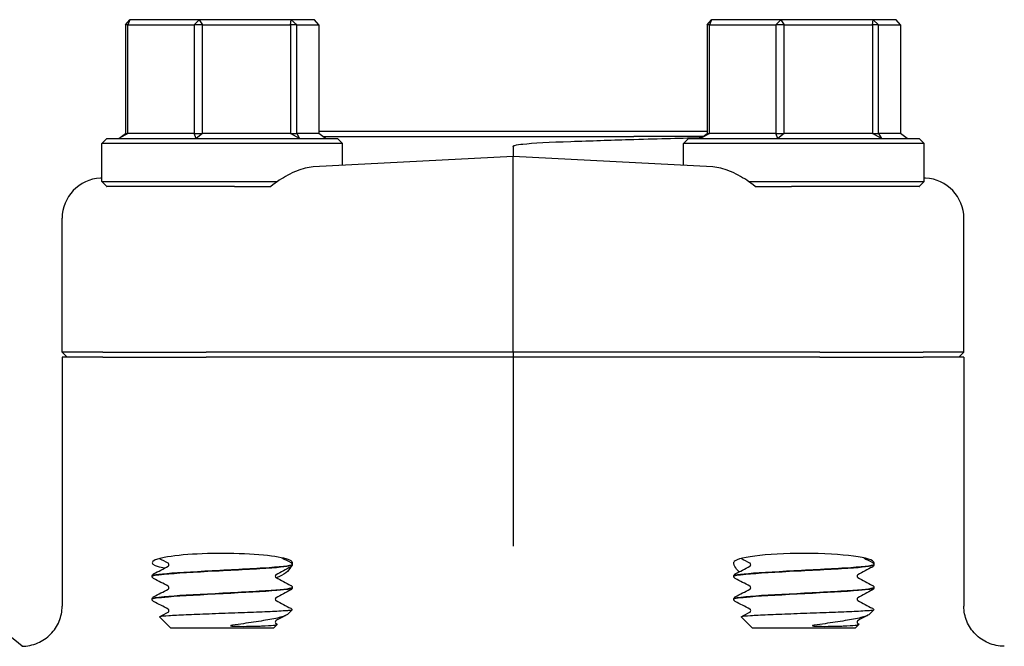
# Model space of a CAD drawing. Header units: inches. Extents: x 24 to 1128, y -69 to 748.
# Tile 520 of 656: x 779.29 to 782.36, y 300.52 to 302.47. Entities that reach past the tile are written whole.
import ezdxf

# ---------------------------------------------------------------- set-up
doc = ezdxf.new("R2010")
doc.units = ezdxf.units.IN
doc.header["$LTSCALE"] = 32
doc.header["$MEASUREMENT"] = 0
doc.layers.add('Visible (ANSI)', color=7, linetype='Continuous', lineweight=30)

msp = doc.modelspace()

# ---------------------------------------------------------------- linework, layer by layer
at = {"layer": 'Visible (ANSI)'}
for p, q in [((779.61942, 302.45679), (779.633, 302.47242)), ((779.633, 302.47242), (779.62691, 302.45679)), ((779.84868, 302.47242), (779.633, 302.47242)), ((779.83308, 302.45679), (779.84868, 302.47242)), ((779.84868, 302.47242), (779.85935, 302.45679)), ((780.13648, 302.47242), (779.84868, 302.47242)), ((780.13446, 302.45679), (780.13648, 302.47242)), ((780.13648, 302.47242), (780.15324, 302.45679)), ((780.2086, 302.47242), (780.13648, 302.47242)), ((780.22218, 302.45679), (780.2086, 302.47242)), ((781.43378, 302.45679), (781.44735, 302.47242)), ((781.44735, 302.47242), (781.44127, 302.45679)), ((781.66303, 302.47242), (781.44735, 302.47242)), ((781.64744, 302.45679), (781.66303, 302.47242)), ((781.66303, 302.47242), (781.67371, 302.45679)), ((781.95084, 302.47242), (781.66303, 302.47242)), ((781.94882, 302.45679), (781.95084, 302.47242)), ((781.95084, 302.47242), (781.96759, 302.45679)), ((782.02296, 302.47242), (781.95084, 302.47242)), ((782.03653, 302.45679), (782.02296, 302.47242)), ((779.62691, 302.45679), (779.61942, 302.45679)), ((779.61942, 302.45679), (779.61942, 302.11804)), ((779.62691, 302.11804), (779.62691, 302.45679)), ((779.62691, 302.45679), (779.83308, 302.45679)), ((779.85935, 302.45679), (779.83308, 302.45679)), ((779.83308, 302.45679), (779.83308, 302.11804)), ((779.85935, 302.11804), (779.85935, 302.45679)), ((779.85935, 302.45679), (780.13446, 302.45679)), ((780.15324, 302.45679), (780.13446, 302.45679)), ((780.13446, 302.45679), (780.13446, 302.11804)), ((780.15324, 302.11804), (780.15324, 302.45679)), ((780.15324, 302.45679), (780.22218, 302.45679)), ((780.22218, 302.45679), (780.22218, 302.11804)), ((781.44127, 302.45679), (781.43378, 302.45679)), ((781.43378, 302.45679), (781.43378, 302.11804)), ((781.44127, 302.11804), (781.44127, 302.45679)), ((781.44127, 302.45679), (781.64744, 302.45679)), ((781.67371, 302.45679), (781.64744, 302.45679)), ((781.64744, 302.45679), (781.64744, 302.11804)), ((781.67371, 302.11804), (781.67371, 302.45679)), ((781.67371, 302.45679), (781.94882, 302.45679)), ((781.96759, 302.45679), (781.94882, 302.45679)), ((781.94882, 302.45679), (781.94882, 302.11804)), ((781.96759, 302.11804), (781.96759, 302.45679)), ((781.96759, 302.45679), (782.03653, 302.45679)), ((782.03653, 302.45679), (782.03653, 302.11804)), ((781.43378, 302.12429), (780.22218, 302.12429)), ((779.56142, 302.10242), (779.5458, 302.08679)), ((779.56142, 302.10242), (780.28017, 302.10242)), ((779.59832, 302.10242), (779.61942, 302.11804)), ((779.62691, 302.11804), (779.59832, 302.10242)), ((779.61942, 302.11804), (779.62691, 302.11804)), ((779.83308, 302.11804), (779.62691, 302.11804)), ((779.83999, 302.10242), (779.83308, 302.11804)), ((779.83308, 302.11804), (779.85935, 302.11804)), ((779.85935, 302.11804), (779.83999, 302.10242)), ((780.13446, 302.11804), (779.85935, 302.11804)), ((780.16247, 302.10242), (780.13446, 302.11804)), ((780.13446, 302.11804), (780.15324, 302.11804)), ((780.15324, 302.11804), (780.16247, 302.10242)), ((780.22218, 302.11804), (780.15324, 302.11804)), ((780.24328, 302.10242), (780.22218, 302.11804)), ((780.23484, 302.10867), (781.20459, 302.10867)), ((780.28017, 302.10242), (780.2958, 302.08679)), ((781.42112, 302.10867), (781.20459, 302.10867)), ((781.37578, 302.10242), (781.36015, 302.08679)), ((781.37578, 302.10242), (782.09453, 302.10242)), ((781.41268, 302.10242), (781.43378, 302.11804)), ((781.44127, 302.11804), (781.41268, 302.10242)), ((781.43378, 302.11804), (781.44127, 302.11804)), ((781.64744, 302.11804), (781.44127, 302.11804)), ((781.65435, 302.10242), (781.64744, 302.11804)), ((781.64744, 302.11804), (781.67371, 302.11804)), ((781.67371, 302.11804), (781.65435, 302.10242)), ((781.94882, 302.11804), (781.67371, 302.11804)), ((781.97682, 302.10242), (781.94882, 302.11804)), ((781.94882, 302.11804), (781.96759, 302.11804)), ((781.96759, 302.11804), (781.97682, 302.10242)), ((782.03653, 302.11804), (781.96759, 302.11804)), ((782.05763, 302.10242), (782.03653, 302.11804)), ((782.09453, 302.10242), (782.11015, 302.08679)), ((780.2958, 302.08679), (779.5458, 302.08679)), ((779.5458, 301.96804), (779.5458, 302.08679)), ((780.2958, 302.01828), (780.2958, 302.08679)), ((780.82798, 302.07742), (780.82798, 302.04617)), ((782.11015, 302.08679), (781.36015, 302.08679)), ((781.36015, 302.01828), (781.36015, 302.08679)), ((782.11015, 301.96804), (782.11015, 302.08679)), ((780.82798, 302.04617), (780.20444, 302.01349)), ((781.45151, 302.01349), (780.82798, 302.04617)), ((780.82798, 301.92186), (780.82798, 302.04617)), ((779.5458, 301.97897), (779.54129, 301.97874)), ((782.11467, 301.97874), (782.11015, 301.97897)), ((779.5458, 301.96804), (780.09329, 301.96804)), ((779.56142, 301.95242), (779.5458, 301.96804)), ((779.95923, 301.95242), (779.56142, 301.95242)), ((779.95923, 301.95242), (780.07272, 301.95242)), ((781.56267, 301.96804), (782.11015, 301.96804)), ((781.58323, 301.95242), (781.69672, 301.95242)), ((782.09453, 301.95242), (781.69672, 301.95242)), ((782.09453, 301.95242), (782.11015, 301.96804)), ((780.82798, 301.43679), (780.82798, 301.92186)), ((779.42173, 301.43679), (779.42173, 301.85379)), ((782.23423, 301.43679), (782.23423, 301.85379)), ((779.42173, 301.43679), (779.43749, 301.42117)), ((779.54908, 301.43679), (779.42173, 301.43679)), ((779.42173, 301.42117), (779.42173, 300.6448)), ((779.54908, 301.42117), (779.42173, 301.42117)), ((779.54908, 301.43679), (779.87131, 301.43679)), ((779.54908, 301.42117), (779.87131, 301.42117)), ((780.82798, 301.43679), (779.87131, 301.43679)), ((780.82798, 301.42117), (779.87131, 301.42117)), ((781.78464, 301.43679), (780.82798, 301.43679)), ((780.82798, 301.43679), (780.82798, 301.42117)), ((780.82798, 301.42117), (780.82798, 300.95594)), ((781.78464, 301.42117), (780.82798, 301.42117)), ((781.78464, 301.43679), (782.10688, 301.43679)), ((781.78464, 301.42117), (782.10688, 301.42117)), ((782.23423, 301.43679), (782.10688, 301.43679)), ((782.23423, 301.42117), (782.10688, 301.42117)), ((782.23423, 301.43679), (782.21846, 301.42117)), ((782.23423, 301.42117), (782.23423, 300.6448)), ((780.82798, 300.95594), (780.82798, 300.83172)), ((780.13955, 300.77441), (780.13955, 300.77374)), ((781.9539, 300.77441), (781.9539, 300.77374)), ((779.70205, 300.73866), (779.70205, 300.73799)), ((781.5164, 300.73866), (781.5164, 300.73799)), ((780.13955, 300.70291), (780.13955, 300.70224)), ((781.9539, 300.70291), (781.9539, 300.70224)), ((779.70205, 300.66716), (779.70205, 300.66649)), ((781.5164, 300.66716), (781.5164, 300.66649)), ((780.12467, 300.61922), (780.13917, 300.63336)), ((781.93902, 300.61922), (781.95352, 300.63336)), ((779.75979, 300.57742), (779.72497, 300.61137)), ((780.08181, 300.57742), (780.09272, 300.58806)), ((780.08882, 300.59083), (780.09231, 300.589)), ((781.57415, 300.57742), (781.53933, 300.61137)), ((781.89616, 300.57742), (781.90708, 300.58806)), ((781.90318, 300.59083), (781.90667, 300.589)), ((779.75979, 300.57742), (780.08181, 300.57742)), ((781.57415, 300.57742), (781.89616, 300.57742))]:
    msp.add_line(p, q, dxfattribs=at)
msp.add_arc((777.90513, 298.86113), 2.16535, 50.00159, 62.68068, dxfattribs=at)
for centre, major_axis, ratio, start_param, end_param in [((779.54783, 301.85391), (-0.12593, -0.0066), 0.9912318, 4.712389, 6.2312837), ((782.10812, 301.85391), (0.12593, -0.0066), 0.9912318, 0.0519016, 1.5707963), ((779.9208, 300.78047), (0.21875, 0), 0.1316525, 0.1108904, 3.7549812), ((781.73515, 300.78047), (0.21875, 0), 0.1316525, 6.1892377, 9.3138876)]:
    msp.add_ellipse(centre, major_axis=major_axis, ratio=ratio, start_param=start_param, end_param=end_param, dxfattribs=at)
for points, knots in [([(780.82798, 302.07742), (780.82798, 302.0776), (780.82802, 302.07776), (780.82819, 302.07813), (780.82833, 302.07832), (780.82881, 302.0788), (780.82923, 302.07907), (780.83071, 302.07989), (780.83217, 302.0804), (780.83989, 302.08262), (780.85039, 302.08399), (780.88978, 302.08831), (780.94296, 302.09097), (781.00797, 302.09315)], [0, 0, 0, 0, 0.00152658, 0.00152658, 0.00347355, 0.00347355, 0.00712444, 0.00712444, 0.01690708, 0.01690708, 0.05959749, 0.05959749, 0.22400496, 0.22400496, 0.22400496, 0.22400496]), ([(781.00797, 302.09315), (781.07085, 302.09526), (781.13189, 302.09722), (781.27113, 302.10141), (781.34514, 302.1034), (781.41122, 302.10493), (781.41373, 302.10499), (781.41622, 302.10504)], [3.1568039, 3.1568039, 3.1568039, 3.1568039, 3.6500368, 3.6500368, 4.3433226, 4.3433226, 4.370872, 4.370872, 4.370872, 4.370872]), ([(780.20444, 302.01349), (780.18897, 302.01268), (780.1713, 302.00816), (780.13477, 301.99342), (780.1159, 301.98316), (780.09052, 301.96629), (780.08148, 301.95971), (780.07272, 301.95242)], [0.5162883, 0.5162883, 0.5162883, 0.5162883, 0.68070555, 0.68070555, 0.84790607, 0.84790607, 0.93136202, 0.93136202, 0.93136202, 0.93136202]), ([(781.58323, 301.95242), (781.57447, 301.95971), (781.56543, 301.96629), (781.54005, 301.98316), (781.52118, 301.99342), (781.48466, 302.00816), (781.46698, 302.01268), (781.45151, 302.01349)], [1.37086357, 1.37086357, 1.37086357, 1.37086357, 1.45431952, 1.45431952, 1.62152004, 1.62152004, 1.78593729, 1.78593729, 1.78593729, 1.78593729]), ([(779.70231, 300.73797), (779.70239, 300.74023), (779.71517, 300.74249), (779.73948, 300.74475), (779.77543, 300.74809), (779.83592, 300.75143), (779.89989, 300.75478), (779.96384, 300.75812), (780.03004, 300.76146), (780.07547, 300.7648), (780.11597, 300.76778), (780.13927, 300.77076), (780.1395, 300.77374)], [14.1348503, 14.1348503, 14.1348503, 14.1348503, 14.7308693, 14.7308693, 14.7308693, 15.6122213, 15.6122213, 15.6122213, 16.4933178, 16.4933178, 16.4933178, 17.2787596, 17.2787596, 17.2787596, 17.2787596]), ([(780.13952, 300.77444), (780.13955, 300.77418), (780.1394, 300.77392), (780.13907, 300.77366), (780.13485, 300.77032), (780.10087, 300.76699), (780.0489, 300.76365), (779.99704, 300.76033), (779.92827, 300.757), (779.86631, 300.75367), (779.80447, 300.75035), (779.75059, 300.74703), (779.7232, 300.74371), (779.70933, 300.74202), (779.70238, 300.74034), (779.70238, 300.73866)], [-23.5642615, -23.5642615, -23.5642615, -23.5642615, -23.4959687, -23.4959687, -23.4959687, -22.6167864, -22.6167864, -22.6167864, -21.7394211, -21.7394211, -21.7394211, -20.8637276, -20.8637276, -20.8637276, -20.4203522, -20.4203522, -20.4203522, -20.4203522]), ([(779.755, 300.77408), (779.755, 300.77546), (779.75444, 300.77675), (779.7535, 300.77804), (779.75315, 300.77831), (779.75284, 300.77854), (779.75278, 300.77857), (779.75278, 300.77857)], [0, 0, 0, 0, 0.022828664, 0.022828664, 0.041633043, 0.041633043, 0.054614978, 0.054614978, 0.054614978, 0.054614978]), ([(779.75278, 300.76958), (779.75278, 300.76958), (779.75302, 300.76967), (779.75378, 300.77047), (779.75414, 300.77092), (779.75477, 300.77225), (779.755, 300.77316), (779.755, 300.77408)], [0.002645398, 0.002645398, 0.002645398, 0.002645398, 0.027589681, 0.027589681, 0.042171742, 0.042171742, 0.057287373, 0.057287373, 0.057287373, 0.057287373]), ([(780.13484, 300.78122), (780.13562, 300.78081), (780.13647, 300.78031), (780.13787, 300.77886), (780.13837, 300.77822), (780.13919, 300.77657), (780.1395, 300.77552), (780.13955, 300.77444)], [0, 0, 0, 0, 0.028459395, 0.028459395, 0.043235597, 0.043235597, 0.058545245, 0.058545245, 0.058545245, 0.058545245]), ([(780.13955, 300.77372), (780.13948, 300.77226), (780.13894, 300.77089), (780.13769, 300.76901), (780.13703, 300.7684), (780.13587, 300.76751), (780.13535, 300.7672), (780.13484, 300.76694)], [0, 0, 0, 0, 0.020588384, 0.020588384, 0.04017257, 0.04017257, 0.058516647, 0.058516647, 0.058516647, 0.058516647]), ([(780.1382, 300.78365), (780.13938, 300.78227), (780.13977, 300.7802), (780.13938, 300.77722), (780.1393, 300.77679), (780.1392, 300.77634)], [0, 0, 0, 0, 0.081333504, 0.081333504, 0.094797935, 0.094797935, 0.094797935, 0.094797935]), ([(781.53344, 300.75192), (781.52738, 300.75735), (781.52288, 300.76308), (781.51622, 300.77501), (781.51533, 300.78079), (781.51775, 300.78365)], [0.71251652, 0.71251652, 0.71251652, 0.71251652, 0.82602783, 0.82602783, 0.97703961, 0.97703961, 0.97703961, 0.97703961]), ([(781.51666, 300.73797), (781.51675, 300.74023), (781.52953, 300.74249), (781.55384, 300.74475), (781.58979, 300.74809), (781.65027, 300.75143), (781.71424, 300.75478), (781.7782, 300.75812), (781.8444, 300.76146), (781.88983, 300.7648), (781.93033, 300.76778), (781.95362, 300.77076), (781.95386, 300.77374)], [14.1348503, 14.1348503, 14.1348503, 14.1348503, 14.7308693, 14.7308693, 14.7308693, 15.6122213, 15.6122213, 15.6122213, 16.4933178, 16.4933178, 16.4933178, 17.2787596, 17.2787596, 17.2787596, 17.2787596]), ([(781.95388, 300.77444), (781.95391, 300.77418), (781.95376, 300.77392), (781.95343, 300.77366), (781.9492, 300.77032), (781.91522, 300.76699), (781.86326, 300.76365), (781.8114, 300.76033), (781.74263, 300.757), (781.68067, 300.75367), (781.61883, 300.75035), (781.56495, 300.74703), (781.53756, 300.74371), (781.52369, 300.74202), (781.51674, 300.74034), (781.51673, 300.73866)], [-23.5642615, -23.5642615, -23.5642615, -23.5642615, -23.4959687, -23.4959687, -23.4959687, -22.6167864, -22.6167864, -22.6167864, -21.7394211, -21.7394211, -21.7394211, -20.8637276, -20.8637276, -20.8637276, -20.4203522, -20.4203522, -20.4203522, -20.4203522]), ([(781.56936, 300.77408), (781.56936, 300.77546), (781.56879, 300.77675), (781.56786, 300.77804), (781.56751, 300.77831), (781.56719, 300.77854), (781.56713, 300.77857), (781.56713, 300.77857)], [0, 0, 0, 0, 0.022828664, 0.022828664, 0.041633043, 0.041633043, 0.054614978, 0.054614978, 0.054614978, 0.054614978]), ([(781.56713, 300.76958), (781.56713, 300.76958), (781.56737, 300.76967), (781.56813, 300.77047), (781.56849, 300.77092), (781.56912, 300.77225), (781.56936, 300.77316), (781.56936, 300.77408)], [0.002645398, 0.002645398, 0.002645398, 0.002645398, 0.027589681, 0.027589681, 0.042171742, 0.042171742, 0.057287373, 0.057287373, 0.057287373, 0.057287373]), ([(781.9492, 300.78122), (781.94998, 300.78081), (781.95082, 300.78031), (781.95222, 300.77886), (781.95272, 300.77822), (781.95355, 300.77657), (781.95386, 300.77552), (781.9539, 300.77444)], [0, 0, 0, 0, 0.028459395, 0.028459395, 0.043235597, 0.043235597, 0.058545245, 0.058545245, 0.058545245, 0.058545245]), ([(781.9539, 300.77372), (781.95384, 300.77226), (781.9533, 300.77089), (781.95205, 300.76901), (781.95138, 300.7684), (781.95022, 300.76751), (781.9497, 300.7672), (781.9492, 300.76694)], [0, 0, 0, 0, 0.020588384, 0.020588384, 0.04017257, 0.04017257, 0.058516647, 0.058516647, 0.058516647, 0.058516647]), ([(779.70205, 300.73869), (779.70211, 300.74014), (779.70266, 300.74151), (779.7039, 300.74339), (779.70457, 300.744), (779.70573, 300.74489), (779.70625, 300.7452), (779.70676, 300.74547)], [0, 0, 0, 0, 0.020588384, 0.020588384, 0.04017257, 0.04017257, 0.058516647, 0.058516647, 0.058516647, 0.058516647]), ([(780.08882, 300.74282), (780.08882, 300.74282), (780.08858, 300.74273), (780.08782, 300.74193), (780.08746, 300.74148), (780.08683, 300.74015), (780.08659, 300.73924), (780.08659, 300.73833)], [0.002645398, 0.002645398, 0.002645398, 0.002645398, 0.027589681, 0.027589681, 0.042171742, 0.042171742, 0.057287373, 0.057287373, 0.057287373, 0.057287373]), ([(780.13538, 300.76723), (780.1319, 300.76131), (780.1263, 300.75477), (780.1112, 300.74275), (780.10127, 300.73719), (780.0891, 300.73368)], [0.17588334, 0.17588334, 0.17588334, 0.17588334, 0.32081632, 0.32081632, 0.47288143, 0.47288143, 0.47288143, 0.47288143]), ([(781.5164, 300.73869), (781.51647, 300.74014), (781.51701, 300.74151), (781.51826, 300.74339), (781.51893, 300.744), (781.52009, 300.74489), (781.52061, 300.7452), (781.52111, 300.74547)], [0, 0, 0, 0, 0.020588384, 0.020588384, 0.04017257, 0.04017257, 0.058516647, 0.058516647, 0.058516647, 0.058516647]), ([(781.90318, 300.74282), (781.90318, 300.74282), (781.90294, 300.74273), (781.90218, 300.74193), (781.90181, 300.74148), (781.90119, 300.74015), (781.90095, 300.73924), (781.90095, 300.73833)], [0.002645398, 0.002645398, 0.002645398, 0.002645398, 0.027589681, 0.027589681, 0.042171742, 0.042171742, 0.057287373, 0.057287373, 0.057287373, 0.057287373]), ([(779.70676, 300.73119), (779.70597, 300.73159), (779.70513, 300.73209), (779.70373, 300.73354), (779.70323, 300.73418), (779.7024, 300.73583), (779.7021, 300.73688), (779.70205, 300.73797)], [0, 0, 0, 0, 0.028459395, 0.028459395, 0.043235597, 0.043235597, 0.058545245, 0.058545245, 0.058545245, 0.058545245]), ([(780.08659, 300.73833), (780.08659, 300.73694), (780.08716, 300.73565), (780.08809, 300.73436), (780.08845, 300.73409), (780.08876, 300.73386), (780.08882, 300.73383), (780.08882, 300.73383)], [0, 0, 0, 0, 0.022828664, 0.022828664, 0.041633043, 0.041633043, 0.054614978, 0.054614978, 0.054614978, 0.054614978]), ([(781.52111, 300.73119), (781.52033, 300.73159), (781.51949, 300.73209), (781.51809, 300.73354), (781.51759, 300.73418), (781.51676, 300.73583), (781.51645, 300.73688), (781.5164, 300.73797)], [0, 0, 0, 0, 0.028459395, 0.028459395, 0.043235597, 0.043235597, 0.058545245, 0.058545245, 0.058545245, 0.058545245]), ([(781.90095, 300.73833), (781.90095, 300.73694), (781.90152, 300.73565), (781.90245, 300.73436), (781.9028, 300.73409), (781.90312, 300.73386), (781.90318, 300.73383), (781.90318, 300.73383)], [0, 0, 0, 0, 0.022828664, 0.022828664, 0.041633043, 0.041633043, 0.054614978, 0.054614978, 0.054614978, 0.054614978]), ([(779.70219, 300.66647), (779.70235, 300.66913), (779.7205, 300.67179), (779.7535, 300.67446), (779.79499, 300.67781), (779.85913, 300.68116), (779.92353, 300.68451), (779.9879, 300.68786), (780.05128, 300.69121), (780.09153, 300.69456), (780.12231, 300.69712), (780.13912, 300.69968), (780.13938, 300.70224)], [7.851665, 7.851665, 7.851665, 7.851665, 8.5540503, 8.5540503, 8.5540503, 9.4372578, 9.4372578, 9.4372578, 10.320193, 10.320193, 10.320193, 10.9955743, 10.9955743, 10.9955743, 10.9955743]), ([(780.13951, 300.70294), (780.13943, 300.69991), (780.11542, 300.69688), (780.07382, 300.69385), (780.02818, 300.69053), (779.96227, 300.68721), (779.89874, 300.68389), (779.83542, 300.68058), (779.77566, 300.67726), (779.73988, 300.67395), (779.71541, 300.67169), (779.7025, 300.66942), (779.70231, 300.66716)], [-17.2810762, -17.2810762, -17.2810762, -17.2810762, -16.4826805, -16.4826805, -16.4826805, -15.6069384, -15.6069384, -15.6069384, -14.7341258, -14.7341258, -14.7341258, -14.1371669, -14.1371669, -14.1371669, -14.1371669]), ([(779.755, 300.70258), (779.755, 300.70396), (779.75444, 300.70525), (779.7535, 300.70654), (779.75315, 300.70681), (779.75284, 300.70704), (779.75278, 300.70707), (779.75278, 300.70707)], [0, 0, 0, 0, 0.022828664, 0.022828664, 0.041633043, 0.041633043, 0.054614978, 0.054614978, 0.054614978, 0.054614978]), ([(779.75278, 300.69808), (779.75278, 300.69808), (779.75302, 300.69817), (779.75378, 300.69897), (779.75414, 300.69942), (779.75477, 300.70075), (779.755, 300.70166), (779.755, 300.70258)], [0.002645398, 0.002645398, 0.002645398, 0.002645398, 0.027589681, 0.027589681, 0.042171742, 0.042171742, 0.057287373, 0.057287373, 0.057287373, 0.057287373]), ([(780.13484, 300.70972), (780.13562, 300.70931), (780.13647, 300.70881), (780.13787, 300.70736), (780.13837, 300.70672), (780.13919, 300.70507), (780.1395, 300.70402), (780.13955, 300.70294)], [0, 0, 0, 0, 0.028459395, 0.028459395, 0.043235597, 0.043235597, 0.058545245, 0.058545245, 0.058545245, 0.058545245]), ([(780.13955, 300.70222), (780.13948, 300.70076), (780.13894, 300.69939), (780.13769, 300.69751), (780.13703, 300.6969), (780.13587, 300.69601), (780.13535, 300.6957), (780.13484, 300.69544)], [0, 0, 0, 0, 0.020588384, 0.020588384, 0.04017257, 0.04017257, 0.058516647, 0.058516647, 0.058516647, 0.058516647]), ([(781.51655, 300.66647), (781.5167, 300.66913), (781.53486, 300.67179), (781.56785, 300.67446), (781.60935, 300.67781), (781.67349, 300.68116), (781.73788, 300.68451), (781.80226, 300.68786), (781.86563, 300.69121), (781.90588, 300.69456), (781.93667, 300.69712), (781.95347, 300.69968), (781.95373, 300.70224)], [7.851665, 7.851665, 7.851665, 7.851665, 8.5540503, 8.5540503, 8.5540503, 9.4372578, 9.4372578, 9.4372578, 10.320193, 10.320193, 10.320193, 10.9955743, 10.9955743, 10.9955743, 10.9955743]), ([(781.95387, 300.70294), (781.95379, 300.69991), (781.92978, 300.69688), (781.88817, 300.69385), (781.84254, 300.69053), (781.77662, 300.68721), (781.71309, 300.68389), (781.64977, 300.68058), (781.59001, 300.67726), (781.55424, 300.67395), (781.52977, 300.67169), (781.51685, 300.66942), (781.51667, 300.66716)], [-17.2810762, -17.2810762, -17.2810762, -17.2810762, -16.4826805, -16.4826805, -16.4826805, -15.6069384, -15.6069384, -15.6069384, -14.7341258, -14.7341258, -14.7341258, -14.1371669, -14.1371669, -14.1371669, -14.1371669]), ([(781.56936, 300.70258), (781.56936, 300.70396), (781.56879, 300.70525), (781.56786, 300.70654), (781.56751, 300.70681), (781.56719, 300.70704), (781.56713, 300.70707), (781.56713, 300.70707)], [0, 0, 0, 0, 0.022828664, 0.022828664, 0.041633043, 0.041633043, 0.054614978, 0.054614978, 0.054614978, 0.054614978]), ([(781.56713, 300.69808), (781.56713, 300.69808), (781.56737, 300.69817), (781.56813, 300.69897), (781.56849, 300.69942), (781.56912, 300.70075), (781.56936, 300.70166), (781.56936, 300.70258)], [0.002645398, 0.002645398, 0.002645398, 0.002645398, 0.027589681, 0.027589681, 0.042171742, 0.042171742, 0.057287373, 0.057287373, 0.057287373, 0.057287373]), ([(781.9492, 300.70972), (781.94998, 300.70931), (781.95082, 300.70881), (781.95222, 300.70736), (781.95272, 300.70672), (781.95355, 300.70507), (781.95386, 300.70402), (781.9539, 300.70294)], [0, 0, 0, 0, 0.028459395, 0.028459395, 0.043235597, 0.043235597, 0.058545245, 0.058545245, 0.058545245, 0.058545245]), ([(781.9539, 300.70222), (781.95384, 300.70076), (781.9533, 300.69939), (781.95205, 300.69751), (781.95138, 300.6969), (781.95022, 300.69601), (781.9497, 300.6957), (781.9492, 300.69544)], [0, 0, 0, 0, 0.020588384, 0.020588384, 0.04017257, 0.04017257, 0.058516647, 0.058516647, 0.058516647, 0.058516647]), ([(779.70205, 300.66719), (779.70211, 300.66864), (779.70266, 300.67001), (779.7039, 300.67189), (779.70457, 300.6725), (779.70573, 300.67339), (779.70625, 300.6737), (779.70676, 300.67397)], [0, 0, 0, 0, 0.020588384, 0.020588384, 0.04017257, 0.04017257, 0.058516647, 0.058516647, 0.058516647, 0.058516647]), ([(779.70676, 300.65969), (779.70597, 300.66009), (779.70513, 300.66059), (779.70373, 300.66204), (779.70323, 300.66268), (779.7024, 300.66433), (779.7021, 300.66538), (779.70205, 300.66647)], [0, 0, 0, 0, 0.028459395, 0.028459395, 0.043235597, 0.043235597, 0.058545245, 0.058545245, 0.058545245, 0.058545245]), ([(780.08882, 300.67132), (780.08882, 300.67132), (780.08858, 300.67123), (780.08782, 300.67043), (780.08746, 300.66998), (780.08683, 300.66865), (780.08659, 300.66774), (780.08659, 300.66683)], [0.002645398, 0.002645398, 0.002645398, 0.002645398, 0.027589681, 0.027589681, 0.042171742, 0.042171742, 0.057287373, 0.057287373, 0.057287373, 0.057287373]), ([(780.08659, 300.66683), (780.08659, 300.66544), (780.08716, 300.66415), (780.08809, 300.66286), (780.08845, 300.66259), (780.08876, 300.66236), (780.08882, 300.66233), (780.08882, 300.66233)], [0, 0, 0, 0, 0.022828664, 0.022828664, 0.041633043, 0.041633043, 0.054614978, 0.054614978, 0.054614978, 0.054614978]), ([(781.5164, 300.66719), (781.51647, 300.66864), (781.51701, 300.67001), (781.51826, 300.67189), (781.51893, 300.6725), (781.52009, 300.67339), (781.52061, 300.6737), (781.52111, 300.67397)], [0, 0, 0, 0, 0.020588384, 0.020588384, 0.04017257, 0.04017257, 0.058516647, 0.058516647, 0.058516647, 0.058516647]), ([(781.52111, 300.65969), (781.52033, 300.66009), (781.51949, 300.66059), (781.51809, 300.66204), (781.51759, 300.66268), (781.51676, 300.66433), (781.51645, 300.66538), (781.5164, 300.66647)], [0, 0, 0, 0, 0.028459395, 0.028459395, 0.043235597, 0.043235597, 0.058545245, 0.058545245, 0.058545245, 0.058545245]), ([(781.90318, 300.67132), (781.90318, 300.67132), (781.90294, 300.67123), (781.90218, 300.67043), (781.90181, 300.66998), (781.90119, 300.66865), (781.90095, 300.66774), (781.90095, 300.66683)], [0.002645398, 0.002645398, 0.002645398, 0.002645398, 0.027589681, 0.027589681, 0.042171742, 0.042171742, 0.057287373, 0.057287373, 0.057287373, 0.057287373]), ([(781.90095, 300.66683), (781.90095, 300.66544), (781.90152, 300.66415), (781.90245, 300.66286), (781.9028, 300.66259), (781.90312, 300.66236), (781.90318, 300.66233), (781.90318, 300.66233)], [0, 0, 0, 0, 0.022828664, 0.022828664, 0.041633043, 0.041633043, 0.054614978, 0.054614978, 0.054614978, 0.054614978]), ([(779.29562, 300.51992), (779.29573, 300.51992), (779.29584, 300.51992), (779.30449, 300.51994), (779.31302, 300.52082), (779.32975, 300.52428), (779.33791, 300.52684), (779.36079, 300.53664), (779.37444, 300.54594), (779.39728, 300.56913), (779.4063, 300.58276), (779.41857, 300.61267), (779.42173, 300.62865), (779.42173, 300.6448)], [-0.00080906, -0.00080906, -0.00080906, -0.00080906, 0, 0, 0.06513682, 0.06513682, 0.13017613, 0.13017613, 0.25481643, 0.25481643, 0.37825086, 0.37825086, 0.50129539, 0.50129539, 0.50129539, 0.50129539]), ([(779.72497, 300.61137), (779.72445, 300.61188), (779.72531, 300.61238), (779.73182, 300.61386), (779.74109, 300.61482), (779.76862, 300.61675), (779.78675, 300.61771), (779.82968, 300.61964), (779.85415, 300.62059), (779.90639, 300.62252), (779.93367, 300.62348), (779.98752, 300.62541), (780.01353, 300.62637), (780.06082, 300.6283), (780.08156, 300.62925), (780.09812, 300.63021)], [-1.3327966, -1.3327966, -1.3327966, -1.3327966, -1.2298846, -1.2298846, -1.0320942, -1.0320942, -0.8314266, -0.8314266, -0.6278827, -0.6278827, -0.4214631, -0.4214631, -0.2121686, -0.2121686, 0, 0, 0, 0]), ([(779.755, 300.63108), (779.755, 300.63246), (779.75444, 300.63375), (779.7535, 300.63504), (779.75315, 300.63531), (779.75284, 300.63554), (779.75278, 300.63557), (779.75278, 300.63557)], [0, 0, 0, 0, 0.022828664, 0.022828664, 0.041633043, 0.041633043, 0.054614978, 0.054614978, 0.054614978, 0.054614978]), ([(779.75278, 300.62658), (779.75278, 300.62658), (779.75302, 300.62667), (779.75378, 300.62747), (779.75414, 300.62792), (779.75477, 300.62925), (779.755, 300.63016), (779.755, 300.63108)], [0.002645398, 0.002645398, 0.002645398, 0.002645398, 0.027589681, 0.027589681, 0.042171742, 0.042171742, 0.057287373, 0.057287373, 0.057287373, 0.057287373]), ([(780.12467, 300.61922), (780.12285, 300.61745), (780.11941, 300.61566), (780.1058, 300.61076), (780.09279, 300.60764), (780.05974, 300.60135), (780.04038, 300.59824), (779.99824, 300.59195), (779.97606, 300.58884), (779.95344, 300.58561)], [-0.66481107, -0.66481107, -0.66481107, -0.66481107, -0.55061182, -0.55061182, -0.35778862, -0.35778862, -0.17425332, -0.17425332, 0, 0, 0, 0]), ([(780.09812, 300.63021), (780.10717, 300.63074), (780.11485, 300.6312), (780.12735, 300.63203), (780.13207, 300.6324), (780.13788, 300.63299), (780.13925, 300.63324), (780.13919, 300.63342)], [-0.44431555, -0.44431555, -0.44431555, -0.44431555, -0.32882749, -0.32882749, -0.21096916, -0.21096916, -0.10373636, -0.10373636, -0.10373636, -0.10373636]), ([(780.13484, 300.63822), (780.1355, 300.63787), (780.1362, 300.63745), (780.13775, 300.63606), (780.13867, 300.63497), (780.13919, 300.63341)], [0, 0, 0, 0, 0.024061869, 0.024061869, 0.048830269, 0.048830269, 0.048830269, 0.048830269]), ([(781.53933, 300.61137), (781.53881, 300.61188), (781.53967, 300.61238), (781.54618, 300.61386), (781.55545, 300.61482), (781.58298, 300.61675), (781.6011, 300.61771), (781.64403, 300.61964), (781.66851, 300.62059), (781.72074, 300.62252), (781.74803, 300.62348), (781.80187, 300.62541), (781.82789, 300.62637), (781.87518, 300.6283), (781.89592, 300.62925), (781.91248, 300.63021)], [-1.3327966, -1.3327966, -1.3327966, -1.3327966, -1.2298846, -1.2298846, -1.0320942, -1.0320942, -0.8314266, -0.8314266, -0.6278827, -0.6278827, -0.4214631, -0.4214631, -0.2121686, -0.2121686, 0, 0, 0, 0]), ([(781.56936, 300.63108), (781.56936, 300.63246), (781.56879, 300.63375), (781.56786, 300.63504), (781.56751, 300.63531), (781.56719, 300.63554), (781.56713, 300.63557), (781.56713, 300.63557)], [0, 0, 0, 0, 0.022828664, 0.022828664, 0.041633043, 0.041633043, 0.054614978, 0.054614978, 0.054614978, 0.054614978]), ([(781.56713, 300.62658), (781.56713, 300.62658), (781.56737, 300.62667), (781.56813, 300.62747), (781.56849, 300.62792), (781.56912, 300.62925), (781.56936, 300.63016), (781.56936, 300.63108)], [0.002645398, 0.002645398, 0.002645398, 0.002645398, 0.027589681, 0.027589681, 0.042171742, 0.042171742, 0.057287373, 0.057287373, 0.057287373, 0.057287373]), ([(781.93902, 300.61922), (781.93721, 300.61745), (781.93377, 300.61566), (781.92016, 300.61076), (781.90714, 300.60764), (781.8741, 300.60135), (781.85474, 300.59824), (781.81259, 300.59195), (781.79041, 300.58884), (781.7678, 300.58561)], [-0.66481107, -0.66481107, -0.66481107, -0.66481107, -0.55061182, -0.55061182, -0.35778862, -0.35778862, -0.17425332, -0.17425332, 0, 0, 0, 0]), ([(781.91248, 300.63021), (781.92153, 300.63074), (781.92921, 300.6312), (781.94171, 300.63203), (781.94643, 300.6324), (781.95224, 300.63299), (781.9536, 300.63324), (781.95354, 300.63342)], [-0.44431555, -0.44431555, -0.44431555, -0.44431555, -0.32882749, -0.32882749, -0.21096916, -0.21096916, -0.10373636, -0.10373636, -0.10373636, -0.10373636]), ([(781.9492, 300.63822), (781.94986, 300.63787), (781.95056, 300.63745), (781.95211, 300.63606), (781.95303, 300.63497), (781.95354, 300.63341)], [0, 0, 0, 0, 0.024061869, 0.024061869, 0.048830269, 0.048830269, 0.048830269, 0.048830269]), ([(782.36033, 300.51992), (782.36022, 300.51992), (782.36012, 300.51992), (782.35146, 300.51994), (782.34294, 300.52082), (782.32621, 300.52428), (782.31804, 300.52684), (782.29516, 300.53664), (782.28151, 300.54594), (782.25867, 300.56913), (782.24966, 300.58276), (782.23738, 300.61267), (782.23423, 300.62865), (782.23423, 300.6448)], [-0.00080906, -0.00080906, -0.00080906, -0.00080906, 0, 0, 0.06513682, 0.06513682, 0.13017613, 0.13017613, 0.25481643, 0.25481643, 0.37825086, 0.37825086, 0.50129539, 0.50129539, 0.50129539, 0.50129539]), ([(780.08103, 300.58561), (780.08692, 300.58631), (780.09066, 300.58701), (780.09308, 300.58814), (780.09313, 300.58857), (780.09231, 300.589)], [-2.9565185, -2.9565185, -2.9565185, -2.9565185, -2.83328963, -2.83328963, -2.75640248, -2.75640248, -2.75640248, -2.75640248]), ([(780.08882, 300.59982), (780.08882, 300.59982), (780.08858, 300.59973), (780.08782, 300.59893), (780.08746, 300.59848), (780.08683, 300.59715), (780.08659, 300.59624), (780.08659, 300.59533)], [0.002645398, 0.002645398, 0.002645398, 0.002645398, 0.027589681, 0.027589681, 0.042171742, 0.042171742, 0.057287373, 0.057287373, 0.057287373, 0.057287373]), ([(780.08659, 300.59533), (780.08659, 300.59394), (780.08716, 300.59265), (780.08809, 300.59136), (780.08845, 300.59109), (780.08876, 300.59086), (780.08882, 300.59083), (780.08882, 300.59083)], [0, 0, 0, 0, 0.022828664, 0.022828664, 0.041633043, 0.041633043, 0.054614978, 0.054614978, 0.054614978, 0.054614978]), ([(781.89538, 300.58561), (781.90128, 300.58631), (781.90502, 300.58701), (781.90744, 300.58814), (781.90749, 300.58857), (781.90667, 300.589)], [-2.9565185, -2.9565185, -2.9565185, -2.9565185, -2.83328963, -2.83328963, -2.75640248, -2.75640248, -2.75640248, -2.75640248]), ([(781.90318, 300.59982), (781.90318, 300.59982), (781.90294, 300.59973), (781.90218, 300.59893), (781.90181, 300.59848), (781.90119, 300.59715), (781.90095, 300.59624), (781.90095, 300.59533)], [0.002645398, 0.002645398, 0.002645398, 0.002645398, 0.027589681, 0.027589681, 0.042171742, 0.042171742, 0.057287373, 0.057287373, 0.057287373, 0.057287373]), ([(781.90095, 300.59533), (781.90095, 300.59394), (781.90152, 300.59265), (781.90245, 300.59136), (781.9028, 300.59109), (781.90312, 300.59086), (781.90318, 300.59083), (781.90318, 300.59083)], [0, 0, 0, 0, 0.022828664, 0.022828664, 0.041633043, 0.041633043, 0.054614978, 0.054614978, 0.054614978, 0.054614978]), ([(779.95344, 300.58561), (779.95117, 300.58529), (779.94939, 300.58496), (779.94811, 300.58456), (779.94786, 300.58447), (779.94759, 300.58433), (779.94751, 300.58428), (779.94741, 300.58419), (779.94738, 300.58416), (779.94735, 300.5841), (779.94734, 300.58407), (779.94734, 300.584), (779.94735, 300.58397), (779.9474, 300.58389), (779.94745, 300.58385), (779.94764, 300.58372), (779.94788, 300.58363), (779.9489, 300.58335), (779.95005, 300.58318), (779.95791, 300.58238), (779.97085, 300.58209), (779.9865, 300.58209)], [-0.25215193, -0.25215193, -0.25215193, -0.25215193, -0.19967794, -0.19967794, -0.18722758, -0.18722758, -0.18219412, -0.18219412, -0.17935031, -0.17935031, -0.17701108, -0.17701108, -0.17437616, -0.17437616, -0.17027277, -0.17027277, -0.15860757, -0.15860757, -0.12989843, -0.12989843, 0, 0, 0, 0]), ([(779.9865, 300.58209), (780.01473, 300.58209), (780.03287, 300.58276), (780.0598, 300.58379), (780.07249, 300.58459), (780.08103, 300.58561)], [-0.29459793, -0.29459793, -0.29459793, -0.29459793, -0.17753869, -0.17753869, 0, 0, 0, 0]), ([(781.7678, 300.58561), (781.76553, 300.58529), (781.76375, 300.58496), (781.76247, 300.58456), (781.76222, 300.58447), (781.76194, 300.58433), (781.76186, 300.58428), (781.76177, 300.58419), (781.76174, 300.58416), (781.7617, 300.5841), (781.7617, 300.58407), (781.7617, 300.584), (781.76171, 300.58397), (781.76176, 300.58389), (781.7618, 300.58385), (781.762, 300.58372), (781.76224, 300.58363), (781.76326, 300.58335), (781.7644, 300.58318), (781.77226, 300.58238), (781.7852, 300.58209), (781.80085, 300.58209)], [-0.25215193, -0.25215193, -0.25215193, -0.25215193, -0.19967794, -0.19967794, -0.18722758, -0.18722758, -0.18219412, -0.18219412, -0.17935031, -0.17935031, -0.17701108, -0.17701108, -0.17437616, -0.17437616, -0.17027277, -0.17027277, -0.15860757, -0.15860757, -0.12989843, -0.12989843, 0, 0, 0, 0]), ([(781.80085, 300.58209), (781.82909, 300.58209), (781.84723, 300.58276), (781.87416, 300.58379), (781.88684, 300.58459), (781.89538, 300.58561)], [-0.29459793, -0.29459793, -0.29459793, -0.29459793, -0.17753869, -0.17753869, 0, 0, 0, 0])]:
    msp.add_open_spline(points, degree=3, knots=knots, dxfattribs=at)
for points in [[(779.56009, 301.95242), (779.5603, 301.95265), (779.56051, 301.95288), (779.56073, 301.95311)], [(782.09522, 301.95311), (782.09544, 301.95288), (782.09565, 301.95265), (782.09586, 301.95242)], [(779.75278, 300.77857), (779.74345, 300.78347), (779.73412, 300.78836), (779.72478, 300.79325)], [(780.1077, 300.79543), (780.11674, 300.79069), (780.12579, 300.78595), (780.13484, 300.78122)], [(781.56714, 300.77857), (781.55781, 300.78347), (781.54847, 300.78836), (781.53914, 300.79325)], [(781.92205, 300.79543), (781.9311, 300.79069), (781.94015, 300.78595), (781.9492, 300.78122)], [(779.70676, 300.74547), (779.7221, 300.7535), (779.73745, 300.76153), (779.75278, 300.76958)], [(780.13484, 300.76694), (780.11949, 300.75891), (780.10415, 300.75087), (780.08881, 300.74282)], [(781.52111, 300.74547), (781.53646, 300.7535), (781.5518, 300.76153), (781.56714, 300.76958)], [(781.9492, 300.76694), (781.93385, 300.75891), (781.91851, 300.75087), (781.90317, 300.74282)], [(779.75278, 300.70707), (779.73745, 300.71512), (779.7221, 300.72316), (779.70676, 300.73119)], [(780.08881, 300.73383), (780.10415, 300.72578), (780.11949, 300.71775), (780.13484, 300.70972)], [(781.56714, 300.70707), (781.5518, 300.71512), (781.53646, 300.72316), (781.52111, 300.73119)], [(781.90317, 300.73383), (781.91851, 300.72578), (781.93385, 300.71775), (781.9492, 300.70972)], [(779.70676, 300.67397), (779.7221, 300.682), (779.73745, 300.69003), (779.75278, 300.69808)], [(780.13484, 300.69544), (780.11949, 300.68741), (780.10415, 300.67937), (780.08881, 300.67132)], [(781.52111, 300.67397), (781.53646, 300.682), (781.5518, 300.69003), (781.56714, 300.69808)], [(781.9492, 300.69544), (781.93385, 300.68741), (781.91851, 300.67937), (781.90317, 300.67132)], [(779.75278, 300.63557), (779.73745, 300.64362), (779.7221, 300.65166), (779.70676, 300.65969)], [(780.08881, 300.66233), (780.10415, 300.65428), (780.11949, 300.64625), (780.13484, 300.63822)], [(781.56714, 300.63557), (781.5518, 300.64362), (781.53646, 300.65166), (781.52111, 300.65969)], [(781.90317, 300.66233), (781.91851, 300.65428), (781.93385, 300.64625), (781.9492, 300.63822)], [(779.72534, 300.61219), (779.73449, 300.61699), (779.74364, 300.62178), (779.75278, 300.62658)], [(781.53969, 300.61219), (781.54884, 300.61699), (781.55799, 300.62178), (781.56714, 300.62658)], [(780.12078, 300.61658), (780.11012, 300.611), (780.09947, 300.60541), (780.08881, 300.59982)], [(781.93514, 300.61658), (781.92448, 300.611), (781.91382, 300.60541), (781.90317, 300.59982)]]:
    msp.add_open_spline(points, degree=3, dxfattribs=at)
for points, weights in [([(779.56142, 301.95242), (779.56076, 301.95242), (779.56009, 301.95242)], [0.999903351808, 0.999903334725, 0.999903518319]), ([(782.09586, 301.95242), (782.0952, 301.95242), (782.09453, 301.95242)], [0.999903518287, 0.999903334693, 0.999903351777])]:
    msp.add_rational_spline(points, weights, degree=2, dxfattribs=at)

doc.saveas('drawing.dxf')
